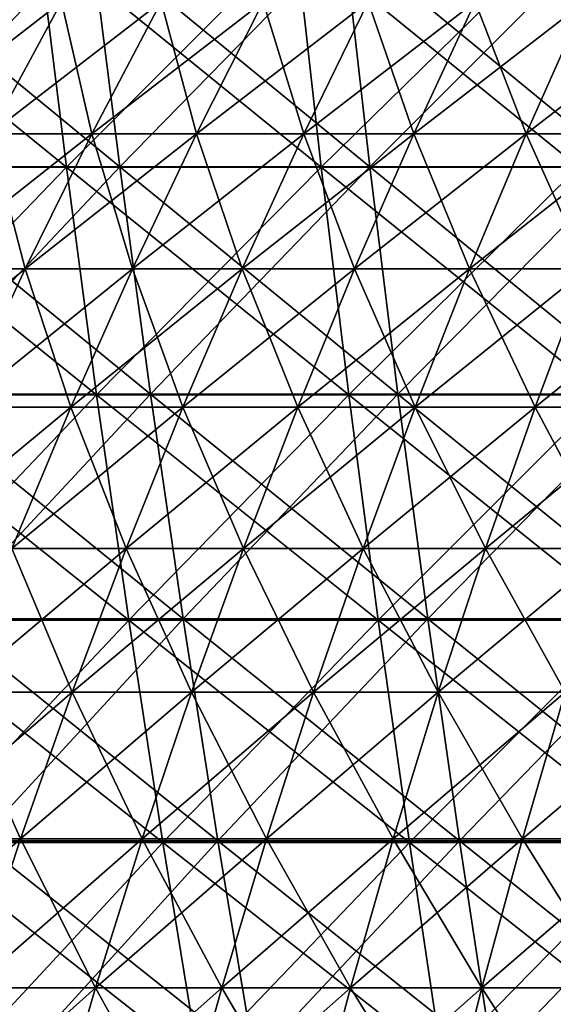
# Model space of a CAD drawing. Header units: millimetres. Extents: x -125 to 125, y -45 to 4025.
# Tile 404 of 656: x -39.4 to -32.27, y 3968.97 to 3982.13. Entities that reach past the tile are written whole.
import ezdxf

# ---------------------------------------------------------------- set-up
doc = ezdxf.new("R2010")
doc.units = ezdxf.units.MM
doc.header["$LTSCALE"] = 6.999206
for name, color, linetype in [('21', 7, 'CONTINUOUS'), ('22', 7, 'CONTINUOUS'), ('23', 7, 'CONTINUOUS'), ('24', 7, 'CONTINUOUS'), ('26', 7, 'CONTINUOUS'), ('27', 7, 'CONTINUOUS')]:
    doc.layers.add(name, color=color, linetype=linetype)

msp = doc.modelspace()

# ---------------------------------------------------------------- linework, layer by layer
at = {"layer": '21', "color": 7, "linetype": 'CONTINUOUS'}
for points in [[(-42.149, 3980.155, 108.8), (-38.779, 3980.155, 110.046), (-42.559, 3983.228, 109.858), (-42.149, 3980.155, 108.8)], [(-42.559, 3983.228, 109.858), (-38.779, 3980.155, 110.046), (-39.156, 3983.228, 111.117), (-42.559, 3983.228, 109.858)], [(-38.779, 3980.155, 110.046), (-35.371, 3980.155, 111.188), (-39.156, 3983.228, 111.117), (-38.779, 3980.155, 110.046)], [(-39.156, 3983.228, 111.117), (-35.371, 3980.155, 111.188), (-35.716, 3983.228, 112.27), (-39.156, 3983.228, 111.117)], [(-35.371, 3980.155, 111.188), (-31.931, 3980.155, 112.225), (-35.716, 3983.228, 112.27), (-35.371, 3980.155, 111.188)], [(-35.716, 3983.228, 112.27), (-31.931, 3980.155, 112.225), (-32.241, 3983.228, 113.316), (-35.716, 3983.228, 112.27)], [(-41.71, 3977.112, 107.666), (-38.375, 3977.112, 108.9), (-42.149, 3980.155, 108.8), (-41.71, 3977.112, 107.666)], [(-42.149, 3980.155, 108.8), (-38.375, 3977.112, 108.9), (-38.779, 3980.155, 110.046), (-42.149, 3980.155, 108.8)], [(-38.375, 3977.112, 108.9), (-35.003, 3977.112, 110.03), (-38.779, 3980.155, 110.046), (-38.375, 3977.112, 108.9)], [(-38.779, 3980.155, 110.046), (-35.003, 3977.112, 110.03), (-35.371, 3980.155, 111.188), (-38.779, 3980.155, 110.046)], [(-35.003, 3977.112, 110.03), (-31.598, 3977.112, 111.055), (-35.371, 3980.155, 111.188), (-35.003, 3977.112, 110.03)], [(-35.371, 3980.155, 111.188), (-31.598, 3977.112, 111.055), (-31.931, 3980.155, 112.225), (-35.371, 3980.155, 111.188)], [(-41.242, 3974.102, 106.459), (-37.944, 3974.102, 107.679), (-41.71, 3977.112, 107.666), (-41.242, 3974.102, 106.459)], [(-41.71, 3977.112, 107.666), (-37.944, 3974.102, 107.679), (-38.375, 3977.112, 108.9), (-41.71, 3977.112, 107.666)], [(-37.944, 3974.102, 107.679), (-34.61, 3974.102, 108.796), (-38.375, 3977.112, 108.9), (-37.944, 3974.102, 107.679)], [(-38.375, 3977.112, 108.9), (-34.61, 3974.102, 108.796), (-35.003, 3977.112, 110.03), (-38.375, 3977.112, 108.9)], [(-34.61, 3974.102, 108.796), (-31.244, 3974.102, 109.81), (-35.003, 3977.112, 110.03), (-34.61, 3974.102, 108.796)], [(-35.003, 3977.112, 110.03), (-31.244, 3974.102, 109.81), (-31.598, 3977.112, 111.055), (-35.003, 3977.112, 110.03)], [(-40.746, 3971.128, 105.178), (-37.488, 3971.128, 106.383), (-41.242, 3974.102, 106.459), (-40.746, 3971.128, 105.178)], [(-41.242, 3974.102, 106.459), (-37.488, 3971.128, 106.383), (-37.944, 3974.102, 107.679), (-41.242, 3974.102, 106.459)], [(-37.488, 3971.128, 106.383), (-34.194, 3971.128, 107.487), (-37.944, 3974.102, 107.679), (-37.488, 3971.128, 106.383)], [(-37.944, 3974.102, 107.679), (-34.194, 3971.128, 107.487), (-34.61, 3974.102, 108.796), (-37.944, 3974.102, 107.679)], [(-34.194, 3971.128, 107.487), (-30.868, 3971.128, 108.489), (-34.61, 3974.102, 108.796), (-34.194, 3971.128, 107.487)], [(-34.61, 3974.102, 108.796), (-30.868, 3971.128, 108.489), (-31.244, 3974.102, 109.81), (-34.61, 3974.102, 108.796)], [(-40.222, 3968.19, 103.826), (-37.006, 3968.19, 105.015), (-40.746, 3971.128, 105.178), (-40.222, 3968.19, 103.826)], [(-40.746, 3971.128, 105.178), (-37.006, 3968.19, 105.015), (-37.488, 3971.128, 106.383), (-40.746, 3971.128, 105.178)], [(-37.006, 3968.19, 105.015), (-33.754, 3968.19, 106.105), (-37.488, 3971.128, 106.383), (-37.006, 3968.19, 105.015)], [(-37.488, 3971.128, 106.383), (-33.754, 3968.19, 106.105), (-34.194, 3971.128, 107.487), (-37.488, 3971.128, 106.383)], [(-33.754, 3968.19, 106.105), (-30.471, 3968.19, 107.094), (-34.194, 3971.128, 107.487), (-33.754, 3968.19, 106.105)], [(-34.194, 3971.128, 107.487), (-30.471, 3968.19, 107.094), (-30.868, 3971.128, 108.489), (-34.194, 3971.128, 107.487)]]:
    msp.add_3dface(points, dxfattribs=at)
at = {"layer": '22', "color": 7, "linetype": 'CONTINUOUS'}
for points in [[(-39.156, 3983.228, -111.117), (-42.149, 3980.155, -108.8), (-42.559, 3983.228, -109.858), (-39.156, 3983.228, -111.117)], [(-38.779, 3980.155, -110.046), (-42.149, 3980.155, -108.8), (-39.156, 3983.228, -111.117), (-38.779, 3980.155, -110.046)], [(-35.716, 3983.228, -112.27), (-38.779, 3980.155, -110.046), (-39.156, 3983.228, -111.117), (-35.716, 3983.228, -112.27)], [(-35.371, 3980.155, -111.188), (-38.779, 3980.155, -110.046), (-35.716, 3983.228, -112.27), (-35.371, 3980.155, -111.188)], [(-32.241, 3983.228, -113.316), (-35.371, 3980.155, -111.188), (-35.716, 3983.228, -112.27), (-32.241, 3983.228, -113.316)], [(-31.931, 3980.155, -112.225), (-35.371, 3980.155, -111.188), (-32.241, 3983.228, -113.316), (-31.931, 3980.155, -112.225)], [(-38.779, 3980.155, -110.046), (-41.71, 3977.112, -107.666), (-42.149, 3980.155, -108.8), (-38.779, 3980.155, -110.046)], [(-38.375, 3977.112, -108.9), (-41.71, 3977.112, -107.666), (-38.779, 3980.155, -110.046), (-38.375, 3977.112, -108.9)], [(-35.371, 3980.155, -111.188), (-38.375, 3977.112, -108.9), (-38.779, 3980.155, -110.046), (-35.371, 3980.155, -111.188)], [(-35.003, 3977.112, -110.03), (-38.375, 3977.112, -108.9), (-35.371, 3980.155, -111.188), (-35.003, 3977.112, -110.03)], [(-31.931, 3980.155, -112.225), (-35.003, 3977.112, -110.03), (-35.371, 3980.155, -111.188), (-31.931, 3980.155, -112.225)], [(-31.598, 3977.112, -111.055), (-35.003, 3977.112, -110.03), (-31.931, 3980.155, -112.225), (-31.598, 3977.112, -111.055)], [(-38.375, 3977.112, -108.9), (-41.242, 3974.102, -106.459), (-41.71, 3977.112, -107.666), (-38.375, 3977.112, -108.9)], [(-37.944, 3974.102, -107.679), (-41.242, 3974.102, -106.459), (-38.375, 3977.112, -108.9), (-37.944, 3974.102, -107.679)], [(-35.003, 3977.112, -110.03), (-37.944, 3974.102, -107.679), (-38.375, 3977.112, -108.9), (-35.003, 3977.112, -110.03)], [(-34.61, 3974.102, -108.796), (-37.944, 3974.102, -107.679), (-35.003, 3977.112, -110.03), (-34.61, 3974.102, -108.796)], [(-31.598, 3977.112, -111.055), (-34.61, 3974.102, -108.796), (-35.003, 3977.112, -110.03), (-31.598, 3977.112, -111.055)], [(-31.244, 3974.102, -109.81), (-34.61, 3974.102, -108.796), (-31.598, 3977.112, -111.055), (-31.244, 3974.102, -109.81)], [(-37.944, 3974.102, -107.679), (-40.746, 3971.128, -105.178), (-41.242, 3974.102, -106.459), (-37.944, 3974.102, -107.679)], [(-37.488, 3971.128, -106.383), (-40.746, 3971.128, -105.178), (-37.944, 3974.102, -107.679), (-37.488, 3971.128, -106.383)], [(-34.61, 3974.102, -108.796), (-37.488, 3971.128, -106.383), (-37.944, 3974.102, -107.679), (-34.61, 3974.102, -108.796)], [(-34.194, 3971.128, -107.487), (-37.488, 3971.128, -106.383), (-34.61, 3974.102, -108.796), (-34.194, 3971.128, -107.487)], [(-31.244, 3974.102, -109.81), (-34.194, 3971.128, -107.487), (-34.61, 3974.102, -108.796), (-31.244, 3974.102, -109.81)], [(-30.868, 3971.128, -108.489), (-34.194, 3971.128, -107.487), (-31.244, 3974.102, -109.81), (-30.868, 3971.128, -108.489)], [(-37.488, 3971.128, -106.383), (-40.222, 3968.19, -103.826), (-40.746, 3971.128, -105.178), (-37.488, 3971.128, -106.383)], [(-37.006, 3968.19, -105.015), (-40.222, 3968.19, -103.826), (-37.488, 3971.128, -106.383), (-37.006, 3968.19, -105.015)], [(-34.194, 3971.128, -107.487), (-37.006, 3968.19, -105.015), (-37.488, 3971.128, -106.383), (-34.194, 3971.128, -107.487)], [(-33.754, 3968.19, -106.105), (-37.006, 3968.19, -105.015), (-34.194, 3971.128, -107.487), (-33.754, 3968.19, -106.105)], [(-30.868, 3971.128, -108.489), (-33.754, 3968.19, -106.105), (-34.194, 3971.128, -107.487), (-30.868, 3971.128, -108.489)], [(-30.471, 3968.19, -107.094), (-33.754, 3968.19, -106.105), (-30.868, 3971.128, -108.489), (-30.471, 3968.19, -107.094)]]:
    msp.add_3dface(points, dxfattribs=at)
at = {"layer": '23', "color": 7, "linetype": 'CONTINUOUS'}
for points in [[(-41.375, 3980.158, -106.8), (-38.066, 3980.158, -108.024), (-41.792, 3983.227, -107.877), (-41.375, 3980.158, -106.8)], [(-41.792, 3983.227, -107.877), (-38.066, 3980.158, -108.024), (-38.45, 3983.227, -109.113), (-41.792, 3983.227, -107.877)], [(-38.066, 3980.158, -108.024), (-34.721, 3980.158, -109.145), (-38.45, 3983.227, -109.113), (-38.066, 3980.158, -108.024)], [(-38.45, 3983.227, -109.113), (-34.721, 3980.158, -109.145), (-35.071, 3983.227, -110.245), (-38.45, 3983.227, -109.113)], [(-34.721, 3980.158, -109.145), (-31.344, 3980.158, -110.162), (-35.071, 3983.227, -110.245), (-34.721, 3980.158, -109.145)], [(-35.071, 3983.227, -110.245), (-31.344, 3980.158, -110.162), (-31.66, 3983.227, -111.273), (-35.071, 3983.227, -110.245)], [(-40.928, 3977.121, -105.648), (-37.655, 3977.121, -106.858), (-41.375, 3980.158, -106.8), (-40.928, 3977.121, -105.648)], [(-41.375, 3980.158, -106.8), (-37.655, 3977.121, -106.858), (-38.066, 3980.158, -108.024), (-41.375, 3980.158, -106.8)], [(-37.655, 3977.121, -106.858), (-34.347, 3977.121, -107.967), (-38.066, 3980.158, -108.024), (-37.655, 3977.121, -106.858)], [(-38.066, 3980.158, -108.024), (-34.347, 3977.121, -107.967), (-34.721, 3980.158, -109.145), (-38.066, 3980.158, -108.024)], [(-34.347, 3977.121, -107.967), (-31.006, 3977.121, -108.974), (-34.721, 3980.158, -109.145), (-34.347, 3977.121, -107.967)], [(-34.721, 3980.158, -109.145), (-31.006, 3977.121, -108.974), (-31.344, 3980.158, -110.162), (-34.721, 3980.158, -109.145)], [(-40.453, 3974.118, -104.42), (-37.218, 3974.118, -105.617), (-40.928, 3977.121, -105.648), (-40.453, 3974.118, -104.42)], [(-40.928, 3977.121, -105.648), (-37.218, 3974.118, -105.617), (-37.655, 3977.121, -106.858), (-40.928, 3977.121, -105.648)], [(-37.218, 3974.118, -105.617), (-33.948, 3974.118, -106.713), (-37.655, 3977.121, -106.858), (-37.218, 3974.118, -105.617)], [(-37.655, 3977.121, -106.858), (-33.948, 3974.118, -106.713), (-34.347, 3977.121, -107.967), (-37.655, 3977.121, -106.858)], [(-33.948, 3974.118, -106.713), (-30.645, 3974.118, -107.708), (-34.347, 3977.121, -107.967), (-33.948, 3974.118, -106.713)], [(-34.347, 3977.121, -107.967), (-30.645, 3974.118, -107.708), (-31.006, 3977.121, -108.974), (-34.347, 3977.121, -107.967)], [(-39.948, 3971.152, -103.119), (-36.754, 3971.152, -104.3), (-40.453, 3974.118, -104.42), (-39.948, 3971.152, -103.119)], [(-40.453, 3974.118, -104.42), (-36.754, 3971.152, -104.3), (-37.218, 3974.118, -105.617), (-40.453, 3974.118, -104.42)], [(-36.754, 3971.152, -104.3), (-33.525, 3971.152, -105.382), (-37.218, 3974.118, -105.617), (-36.754, 3971.152, -104.3)], [(-37.218, 3974.118, -105.617), (-33.525, 3971.152, -105.382), (-33.948, 3974.118, -106.713), (-37.218, 3974.118, -105.617)], [(-33.525, 3971.152, -105.382), (-30.263, 3971.152, -106.365), (-33.948, 3974.118, -106.713), (-33.525, 3971.152, -105.382)], [(-33.948, 3974.118, -106.713), (-30.263, 3971.152, -106.365), (-30.645, 3974.118, -107.708), (-33.948, 3974.118, -106.713)], [(-39.416, 3968.223, -101.744), (-36.264, 3968.223, -102.909), (-39.948, 3971.152, -103.119), (-39.416, 3968.223, -101.744)], [(-39.948, 3971.152, -103.119), (-36.264, 3968.223, -102.909), (-36.754, 3971.152, -104.3), (-39.948, 3971.152, -103.119)], [(-36.264, 3968.223, -102.909), (-33.078, 3968.223, -103.977), (-36.754, 3971.152, -104.3), (-36.264, 3968.223, -102.909)], [(-36.754, 3971.152, -104.3), (-33.078, 3968.223, -103.977), (-33.525, 3971.152, -105.382), (-36.754, 3971.152, -104.3)], [(-33.078, 3968.223, -103.977), (-29.86, 3968.223, -104.947), (-33.525, 3971.152, -105.382), (-33.078, 3968.223, -103.977)], [(-33.525, 3971.152, -105.382), (-29.86, 3968.223, -104.947), (-30.263, 3971.152, -106.365), (-33.525, 3971.152, -105.382)]]:
    msp.add_3dface(points, dxfattribs=at)
at = {"layer": '24', "color": 7, "linetype": 'CONTINUOUS'}
for points in [[(-38.45, 3983.227, 109.113), (-41.375, 3980.158, 106.8), (-41.792, 3983.227, 107.877), (-38.45, 3983.227, 109.113)], [(-38.066, 3980.158, 108.024), (-41.375, 3980.158, 106.8), (-38.45, 3983.227, 109.113), (-38.066, 3980.158, 108.024)], [(-35.071, 3983.227, 110.245), (-38.066, 3980.158, 108.024), (-38.45, 3983.227, 109.113), (-35.071, 3983.227, 110.245)], [(-34.721, 3980.158, 109.145), (-38.066, 3980.158, 108.024), (-35.071, 3983.227, 110.245), (-34.721, 3980.158, 109.145)], [(-31.66, 3983.227, 111.273), (-34.721, 3980.158, 109.145), (-35.071, 3983.227, 110.245), (-31.66, 3983.227, 111.273)], [(-31.344, 3980.158, 110.162), (-34.721, 3980.158, 109.145), (-31.66, 3983.227, 111.273), (-31.344, 3980.158, 110.162)], [(-38.066, 3980.158, 108.024), (-40.928, 3977.121, 105.648), (-41.375, 3980.158, 106.8), (-38.066, 3980.158, 108.024)], [(-37.655, 3977.121, 106.858), (-40.928, 3977.121, 105.648), (-38.066, 3980.158, 108.024), (-37.655, 3977.121, 106.858)], [(-34.721, 3980.158, 109.145), (-37.655, 3977.121, 106.858), (-38.066, 3980.158, 108.024), (-34.721, 3980.158, 109.145)], [(-34.347, 3977.121, 107.967), (-37.655, 3977.121, 106.858), (-34.721, 3980.158, 109.145), (-34.347, 3977.121, 107.967)], [(-31.344, 3980.158, 110.162), (-34.347, 3977.121, 107.967), (-34.721, 3980.158, 109.145), (-31.344, 3980.158, 110.162)], [(-31.006, 3977.121, 108.974), (-34.347, 3977.121, 107.967), (-31.344, 3980.158, 110.162), (-31.006, 3977.121, 108.974)], [(-37.655, 3977.121, 106.858), (-40.453, 3974.118, 104.42), (-40.928, 3977.121, 105.648), (-37.655, 3977.121, 106.858)], [(-37.218, 3974.118, 105.617), (-40.453, 3974.118, 104.42), (-37.655, 3977.121, 106.858), (-37.218, 3974.118, 105.617)], [(-34.347, 3977.121, 107.967), (-37.218, 3974.118, 105.617), (-37.655, 3977.121, 106.858), (-34.347, 3977.121, 107.967)], [(-33.948, 3974.118, 106.713), (-37.218, 3974.118, 105.617), (-34.347, 3977.121, 107.967), (-33.948, 3974.118, 106.713)], [(-31.006, 3977.121, 108.974), (-33.948, 3974.118, 106.713), (-34.347, 3977.121, 107.967), (-31.006, 3977.121, 108.974)], [(-30.645, 3974.118, 107.708), (-33.948, 3974.118, 106.713), (-31.006, 3977.121, 108.974), (-30.645, 3974.118, 107.708)], [(-37.218, 3974.118, 105.617), (-39.948, 3971.152, 103.119), (-40.453, 3974.118, 104.42), (-37.218, 3974.118, 105.617)], [(-36.754, 3971.152, 104.3), (-39.948, 3971.152, 103.119), (-37.218, 3974.118, 105.617), (-36.754, 3971.152, 104.3)], [(-33.948, 3974.118, 106.713), (-36.754, 3971.152, 104.3), (-37.218, 3974.118, 105.617), (-33.948, 3974.118, 106.713)], [(-33.525, 3971.152, 105.382), (-36.754, 3971.152, 104.3), (-33.948, 3974.118, 106.713), (-33.525, 3971.152, 105.382)], [(-30.645, 3974.118, 107.708), (-33.525, 3971.152, 105.382), (-33.948, 3974.118, 106.713), (-30.645, 3974.118, 107.708)], [(-30.263, 3971.152, 106.365), (-33.525, 3971.152, 105.382), (-30.645, 3974.118, 107.708), (-30.263, 3971.152, 106.365)], [(-36.754, 3971.152, 104.3), (-39.416, 3968.223, 101.744), (-39.948, 3971.152, 103.119), (-36.754, 3971.152, 104.3)], [(-36.264, 3968.223, 102.909), (-39.416, 3968.223, 101.744), (-36.754, 3971.152, 104.3), (-36.264, 3968.223, 102.909)], [(-33.525, 3971.152, 105.382), (-36.264, 3968.223, 102.909), (-36.754, 3971.152, 104.3), (-33.525, 3971.152, 105.382)], [(-33.078, 3968.223, 103.977), (-36.264, 3968.223, 102.909), (-33.525, 3971.152, 105.382), (-33.078, 3968.223, 103.977)], [(-30.263, 3971.152, 106.365), (-33.078, 3968.223, 103.977), (-33.525, 3971.152, 105.382), (-30.263, 3971.152, 106.365)], [(-29.86, 3968.223, 104.947), (-33.078, 3968.223, 103.977), (-30.263, 3971.152, 106.365), (-29.86, 3968.223, 104.947)]]:
    msp.add_3dface(points, dxfattribs=at)
at = {"layer": '26', "color": 7, "linetype": 'CONTINUOUS'}
for points in [[(-40.136, 3982.367, 41.392), (-39.801, 3980.602, 43.66), (-38.842, 3982.367, 42.608), (-40.136, 3982.367, 41.392)], [(-39.801, 3980.602, 43.66), (-38.438, 3980.602, 44.865), (-38.842, 3982.367, 42.608), (-39.801, 3980.602, 43.66)], [(-38.842, 3982.367, 42.608), (-38.438, 3980.602, 44.865), (-37.512, 3982.367, 43.784), (-38.842, 3982.367, 42.608)], [(-38.438, 3980.602, 44.865), (-37.038, 3980.602, 46.028), (-37.512, 3982.367, 43.784), (-38.438, 3980.602, 44.865)], [(-37.512, 3982.367, 43.784), (-37.038, 3980.602, 46.028), (-36.146, 3982.367, 44.918), (-37.512, 3982.367, 43.784)], [(-37.038, 3980.602, 46.028), (-35.603, 3980.602, 47.146), (-36.146, 3982.367, 44.918), (-37.038, 3980.602, 46.028)], [(-36.146, 3982.367, 44.918), (-35.603, 3980.602, 47.146), (-34.745, 3982.367, 46.01), (-36.146, 3982.367, 44.918)], [(-35.603, 3980.602, 47.146), (-34.134, 3980.602, 48.22), (-34.745, 3982.367, 46.01), (-35.603, 3980.602, 47.146)], [(-34.745, 3982.367, 46.01), (-34.134, 3980.602, 48.22), (-33.312, 3982.367, 47.058), (-34.745, 3982.367, 46.01)], [(-34.134, 3980.602, 48.22), (-32.633, 3980.602, 49.249), (-33.312, 3982.367, 47.058), (-34.134, 3980.602, 48.22)], [(-33.312, 3982.367, 47.058), (-32.633, 3980.602, 49.249), (-31.847, 3982.367, 48.062), (-33.312, 3982.367, 47.058)], [(-32.633, 3980.602, 49.249), (-31.101, 3980.602, 50.23), (-31.847, 3982.367, 48.062), (-32.633, 3980.602, 49.249)], [(-40.724, 3978.795, 44.672), (-39.329, 3978.795, 45.905), (-39.801, 3980.602, 43.66), (-40.724, 3978.795, 44.672)], [(-39.801, 3980.602, 43.66), (-39.329, 3978.795, 45.905), (-38.438, 3980.602, 44.865), (-39.801, 3980.602, 43.66)], [(-39.329, 3978.795, 45.905), (-37.897, 3978.795, 47.095), (-38.438, 3980.602, 44.865), (-39.329, 3978.795, 45.905)], [(-38.438, 3980.602, 44.865), (-37.897, 3978.795, 47.095), (-37.038, 3980.602, 46.028), (-38.438, 3980.602, 44.865)], [(-37.897, 3978.795, 47.095), (-36.429, 3978.795, 48.239), (-37.038, 3980.602, 46.028), (-37.897, 3978.795, 47.095)], [(-37.038, 3980.602, 46.028), (-36.429, 3978.795, 48.239), (-35.603, 3980.602, 47.146), (-37.038, 3980.602, 46.028)], [(-36.429, 3978.795, 48.239), (-34.926, 3978.795, 49.338), (-35.603, 3980.602, 47.146), (-36.429, 3978.795, 48.239)], [(-35.603, 3980.602, 47.146), (-34.926, 3978.795, 49.338), (-34.134, 3980.602, 48.22), (-35.603, 3980.602, 47.146)], [(-34.926, 3978.795, 49.338), (-33.39, 3978.795, 50.391), (-34.134, 3980.602, 48.22), (-34.926, 3978.795, 49.338)], [(-34.134, 3980.602, 48.22), (-33.39, 3978.795, 50.391), (-32.633, 3980.602, 49.249), (-34.134, 3980.602, 48.22)], [(-33.39, 3978.795, 50.391), (-31.822, 3978.795, 51.395), (-32.633, 3980.602, 49.249), (-33.39, 3978.795, 50.391)], [(-32.633, 3980.602, 49.249), (-31.822, 3978.795, 51.395), (-31.101, 3980.602, 50.23), (-32.633, 3980.602, 49.249)], [(-40.724, 3978.795, 44.672), (-40.185, 3976.947, 46.904), (-39.329, 3978.795, 45.905), (-40.724, 3978.795, 44.672)], [(-40.185, 3976.947, 46.904), (-38.721, 3976.947, 48.119), (-39.329, 3978.795, 45.905), (-40.185, 3976.947, 46.904)], [(-39.329, 3978.795, 45.905), (-38.721, 3976.947, 48.119), (-37.897, 3978.795, 47.095), (-39.329, 3978.795, 45.905)], [(-38.721, 3976.947, 48.119), (-37.221, 3976.947, 49.288), (-37.897, 3978.795, 47.095), (-38.721, 3976.947, 48.119)], [(-37.897, 3978.795, 47.095), (-37.221, 3976.947, 49.288), (-36.429, 3978.795, 48.239), (-37.897, 3978.795, 47.095)], [(-37.221, 3976.947, 49.288), (-35.685, 3976.947, 50.411), (-36.429, 3978.795, 48.239), (-37.221, 3976.947, 49.288)], [(-36.429, 3978.795, 48.239), (-35.685, 3976.947, 50.411), (-34.926, 3978.795, 49.338), (-36.429, 3978.795, 48.239)], [(-35.685, 3976.947, 50.411), (-34.116, 3976.947, 51.486), (-34.926, 3978.795, 49.338), (-35.685, 3976.947, 50.411)], [(-34.926, 3978.795, 49.338), (-34.116, 3976.947, 51.486), (-33.39, 3978.795, 50.391), (-34.926, 3978.795, 49.338)], [(-34.116, 3976.947, 51.486), (-32.514, 3976.947, 52.513), (-33.39, 3978.795, 50.391), (-34.116, 3976.947, 51.486)], [(-33.39, 3978.795, 50.391), (-32.514, 3976.947, 52.513), (-31.822, 3978.795, 51.395), (-33.39, 3978.795, 50.391)], [(-32.514, 3976.947, 52.513), (-30.882, 3976.947, 53.489), (-31.822, 3978.795, 51.395), (-32.514, 3976.947, 52.513)], [(-40.185, 3976.947, 46.904), (-39.51, 3975.06, 49.099), (-38.721, 3976.947, 48.119), (-40.185, 3976.947, 46.904)], [(-39.51, 3975.06, 49.099), (-37.979, 3975.06, 50.292), (-38.721, 3976.947, 48.119), (-39.51, 3975.06, 49.099)], [(-38.721, 3976.947, 48.119), (-37.979, 3975.06, 50.292), (-37.221, 3976.947, 49.288), (-38.721, 3976.947, 48.119)], [(-37.979, 3975.06, 50.292), (-36.412, 3975.06, 51.438), (-37.221, 3976.947, 49.288), (-37.979, 3975.06, 50.292)], [(-37.221, 3976.947, 49.288), (-36.412, 3975.06, 51.438), (-35.685, 3976.947, 50.411), (-37.221, 3976.947, 49.288)], [(-36.412, 3975.06, 51.438), (-34.811, 3975.06, 52.535), (-35.685, 3976.947, 50.411), (-36.412, 3975.06, 51.438)], [(-35.685, 3976.947, 50.411), (-34.811, 3975.06, 52.535), (-34.116, 3976.947, 51.486), (-35.685, 3976.947, 50.411)], [(-34.811, 3975.06, 52.535), (-33.177, 3975.06, 53.582), (-34.116, 3976.947, 51.486), (-34.811, 3975.06, 52.535)], [(-34.116, 3976.947, 51.486), (-33.177, 3975.06, 53.582), (-32.514, 3976.947, 52.513), (-34.116, 3976.947, 51.486)], [(-33.177, 3975.06, 53.582), (-31.511, 3975.06, 54.578), (-32.514, 3976.947, 52.513), (-33.177, 3975.06, 53.582)], [(-32.514, 3976.947, 52.513), (-31.511, 3975.06, 54.578), (-30.882, 3976.947, 53.489), (-32.514, 3976.947, 52.513)], [(-40.262, 3973.136, 50.034), (-38.703, 3973.136, 51.25), (-39.51, 3975.06, 49.099), (-40.262, 3973.136, 50.034)], [(-39.51, 3975.06, 49.099), (-38.703, 3973.136, 51.25), (-37.979, 3975.06, 50.292), (-39.51, 3975.06, 49.099)], [(-38.703, 3973.136, 51.25), (-37.106, 3973.136, 52.418), (-37.979, 3975.06, 50.292), (-38.703, 3973.136, 51.25)], [(-37.979, 3975.06, 50.292), (-37.106, 3973.136, 52.418), (-36.412, 3975.06, 51.438), (-37.979, 3975.06, 50.292)], [(-37.106, 3973.136, 52.418), (-35.474, 3973.136, 53.536), (-36.412, 3975.06, 51.438), (-37.106, 3973.136, 52.418)], [(-36.412, 3975.06, 51.438), (-35.474, 3973.136, 53.536), (-34.811, 3975.06, 52.535), (-36.412, 3975.06, 51.438)], [(-35.474, 3973.136, 53.536), (-33.809, 3973.136, 54.603), (-34.811, 3975.06, 52.535), (-35.474, 3973.136, 53.536)], [(-34.811, 3975.06, 52.535), (-33.809, 3973.136, 54.603), (-33.177, 3975.06, 53.582), (-34.811, 3975.06, 52.535)], [(-33.809, 3973.136, 54.603), (-32.111, 3973.136, 55.618), (-33.177, 3975.06, 53.582), (-33.809, 3973.136, 54.603)], [(-33.177, 3975.06, 53.582), (-32.111, 3973.136, 55.618), (-31.511, 3975.06, 54.578), (-33.177, 3975.06, 53.582)], [(-40.978, 3971.177, 50.924), (-39.391, 3971.177, 52.162), (-40.262, 3973.136, 50.034), (-40.978, 3971.177, 50.924)], [(-40.262, 3973.136, 50.034), (-39.391, 3971.177, 52.162), (-38.703, 3973.136, 51.25), (-40.262, 3973.136, 50.034)], [(-39.391, 3971.177, 52.162), (-37.766, 3971.177, 53.35), (-38.703, 3973.136, 51.25), (-39.391, 3971.177, 52.162)], [(-38.703, 3973.136, 51.25), (-37.766, 3971.177, 53.35), (-37.106, 3973.136, 52.418), (-38.703, 3973.136, 51.25)], [(-37.766, 3971.177, 53.35), (-36.105, 3971.177, 54.488), (-37.106, 3973.136, 52.418), (-37.766, 3971.177, 53.35)], [(-37.106, 3973.136, 52.418), (-36.105, 3971.177, 54.488), (-35.474, 3973.136, 53.536), (-37.106, 3973.136, 52.418)], [(-36.105, 3971.177, 54.488), (-34.41, 3971.177, 55.574), (-35.474, 3973.136, 53.536), (-36.105, 3971.177, 54.488)], [(-35.474, 3973.136, 53.536), (-34.41, 3971.177, 55.574), (-33.809, 3973.136, 54.603), (-35.474, 3973.136, 53.536)], [(-34.41, 3971.177, 55.574), (-32.682, 3971.177, 56.607), (-33.809, 3973.136, 54.603), (-34.41, 3971.177, 55.574)], [(-33.809, 3973.136, 54.603), (-32.682, 3971.177, 56.607), (-32.111, 3973.136, 55.618), (-33.809, 3973.136, 54.603)], [(-32.682, 3971.177, 56.607), (-30.923, 3971.177, 57.586), (-32.111, 3973.136, 55.618), (-32.682, 3971.177, 56.607)], [(-40.978, 3971.177, 50.924), (-40.043, 3969.184, 53.025), (-39.391, 3971.177, 52.162), (-40.978, 3971.177, 50.924)], [(-40.043, 3969.184, 53.025), (-38.391, 3969.184, 54.233), (-39.391, 3971.177, 52.162), (-40.043, 3969.184, 53.025)], [(-39.391, 3971.177, 52.162), (-38.391, 3969.184, 54.233), (-37.766, 3971.177, 53.35), (-39.391, 3971.177, 52.162)], [(-38.391, 3969.184, 54.233), (-36.702, 3969.184, 55.39), (-37.766, 3971.177, 53.35), (-38.391, 3969.184, 54.233)], [(-37.766, 3971.177, 53.35), (-36.702, 3969.184, 55.39), (-36.105, 3971.177, 54.488), (-37.766, 3971.177, 53.35)], [(-36.702, 3969.184, 55.39), (-34.979, 3969.184, 56.494), (-36.105, 3971.177, 54.488), (-36.702, 3969.184, 55.39)], [(-36.105, 3971.177, 54.488), (-34.979, 3969.184, 56.494), (-34.41, 3971.177, 55.574), (-36.105, 3971.177, 54.488)], [(-34.979, 3969.184, 56.494), (-33.223, 3969.184, 57.544), (-34.41, 3971.177, 55.574), (-34.979, 3969.184, 56.494)], [(-34.41, 3971.177, 55.574), (-33.223, 3969.184, 57.544), (-32.682, 3971.177, 56.607), (-34.41, 3971.177, 55.574)], [(-33.223, 3969.184, 57.544), (-31.435, 3969.184, 58.54), (-32.682, 3971.177, 56.607), (-33.223, 3969.184, 57.544)], [(-32.682, 3971.177, 56.607), (-31.435, 3969.184, 58.54), (-30.923, 3971.177, 57.586), (-32.682, 3971.177, 56.607)], [(-40.658, 3967.159, 53.84), (-38.981, 3967.159, 55.067), (-40.043, 3969.184, 53.025), (-40.658, 3967.159, 53.84)], [(-40.043, 3969.184, 53.025), (-38.981, 3967.159, 55.067), (-38.391, 3969.184, 54.233), (-40.043, 3969.184, 53.025)], [(-38.981, 3967.159, 55.067), (-37.267, 3967.159, 56.241), (-38.391, 3969.184, 54.233), (-38.981, 3967.159, 55.067)], [(-38.391, 3969.184, 54.233), (-37.267, 3967.159, 56.241), (-36.702, 3969.184, 55.39), (-38.391, 3969.184, 54.233)], [(-37.267, 3967.159, 56.241), (-35.517, 3967.159, 57.362), (-36.702, 3969.184, 55.39), (-37.267, 3967.159, 56.241)], [(-36.702, 3969.184, 55.39), (-35.517, 3967.159, 57.362), (-34.979, 3969.184, 56.494), (-36.702, 3969.184, 55.39)], [(-35.517, 3967.159, 57.362), (-33.734, 3967.159, 58.428), (-34.979, 3969.184, 56.494), (-35.517, 3967.159, 57.362)], [(-34.979, 3969.184, 56.494), (-33.734, 3967.159, 58.428), (-33.223, 3969.184, 57.544), (-34.979, 3969.184, 56.494)], [(-33.734, 3967.159, 58.428), (-31.918, 3967.159, 59.439), (-33.223, 3969.184, 57.544), (-33.734, 3967.159, 58.428)], [(-33.223, 3969.184, 57.544), (-31.918, 3967.159, 59.439), (-31.435, 3969.184, 58.54), (-33.223, 3969.184, 57.544)]]:
    msp.add_3dface(points, dxfattribs=at)
at = {"layer": '27', "color": 7, "linetype": 'CONTINUOUS'}
for points in [[(-39.801, 3980.602, -43.66), (-41.127, 3980.602, -42.414), (-38.842, 3982.367, -42.608), (-39.801, 3980.602, -43.66)], [(-38.842, 3982.367, -42.608), (-41.127, 3980.602, -42.414), (-40.136, 3982.367, -41.392), (-38.842, 3982.367, -42.608)], [(-38.438, 3980.602, -44.865), (-39.801, 3980.602, -43.66), (-37.512, 3982.367, -43.784), (-38.438, 3980.602, -44.865)], [(-37.512, 3982.367, -43.784), (-39.801, 3980.602, -43.66), (-38.842, 3982.367, -42.608), (-37.512, 3982.367, -43.784)], [(-37.038, 3980.602, -46.028), (-38.438, 3980.602, -44.865), (-36.146, 3982.367, -44.918), (-37.038, 3980.602, -46.028)], [(-36.146, 3982.367, -44.918), (-38.438, 3980.602, -44.865), (-37.512, 3982.367, -43.784), (-36.146, 3982.367, -44.918)], [(-35.603, 3980.602, -47.146), (-37.038, 3980.602, -46.028), (-34.745, 3982.367, -46.01), (-35.603, 3980.602, -47.146)], [(-34.745, 3982.367, -46.01), (-37.038, 3980.602, -46.028), (-36.146, 3982.367, -44.918), (-34.745, 3982.367, -46.01)], [(-34.134, 3980.602, -48.22), (-35.603, 3980.602, -47.146), (-33.312, 3982.367, -47.058), (-34.134, 3980.602, -48.22)], [(-33.312, 3982.367, -47.058), (-35.603, 3980.602, -47.146), (-34.745, 3982.367, -46.01), (-33.312, 3982.367, -47.058)], [(-32.633, 3980.602, -49.249), (-34.134, 3980.602, -48.22), (-31.847, 3982.367, -48.062), (-32.633, 3980.602, -49.249)], [(-31.847, 3982.367, -48.062), (-34.134, 3980.602, -48.22), (-33.312, 3982.367, -47.058), (-31.847, 3982.367, -48.062)], [(-31.101, 3980.602, -50.23), (-32.633, 3980.602, -49.249), (-30.352, 3982.367, -49.02), (-31.101, 3980.602, -50.23)], [(-30.352, 3982.367, -49.02), (-32.633, 3980.602, -49.249), (-31.847, 3982.367, -48.062), (-30.352, 3982.367, -49.02)], [(-39.329, 3978.795, -45.905), (-40.724, 3978.795, -44.672), (-38.438, 3980.602, -44.865), (-39.329, 3978.795, -45.905)], [(-38.438, 3980.602, -44.865), (-40.724, 3978.795, -44.672), (-39.801, 3980.602, -43.66), (-38.438, 3980.602, -44.865)], [(-37.897, 3978.795, -47.095), (-39.329, 3978.795, -45.905), (-37.038, 3980.602, -46.028), (-37.897, 3978.795, -47.095)], [(-37.038, 3980.602, -46.028), (-39.329, 3978.795, -45.905), (-38.438, 3980.602, -44.865), (-37.038, 3980.602, -46.028)], [(-36.429, 3978.795, -48.239), (-37.897, 3978.795, -47.095), (-35.603, 3980.602, -47.146), (-36.429, 3978.795, -48.239)], [(-35.603, 3980.602, -47.146), (-37.897, 3978.795, -47.095), (-37.038, 3980.602, -46.028), (-35.603, 3980.602, -47.146)], [(-34.926, 3978.795, -49.338), (-36.429, 3978.795, -48.239), (-34.134, 3980.602, -48.22), (-34.926, 3978.795, -49.338)], [(-34.134, 3980.602, -48.22), (-36.429, 3978.795, -48.239), (-35.603, 3980.602, -47.146), (-34.134, 3980.602, -48.22)], [(-33.39, 3978.795, -50.391), (-34.926, 3978.795, -49.338), (-32.633, 3980.602, -49.249), (-33.39, 3978.795, -50.391)], [(-32.633, 3980.602, -49.249), (-34.926, 3978.795, -49.338), (-34.134, 3980.602, -48.22), (-32.633, 3980.602, -49.249)], [(-31.822, 3978.795, -51.395), (-33.39, 3978.795, -50.391), (-31.101, 3980.602, -50.23), (-31.822, 3978.795, -51.395)], [(-31.101, 3980.602, -50.23), (-33.39, 3978.795, -50.391), (-32.633, 3980.602, -49.249), (-31.101, 3980.602, -50.23)], [(-40.185, 3976.947, -46.904), (-41.61, 3976.947, -45.644), (-39.329, 3978.795, -45.905), (-40.185, 3976.947, -46.904)], [(-39.329, 3978.795, -45.905), (-41.61, 3976.947, -45.644), (-40.724, 3978.795, -44.672), (-39.329, 3978.795, -45.905)], [(-38.721, 3976.947, -48.119), (-40.185, 3976.947, -46.904), (-37.897, 3978.795, -47.095), (-38.721, 3976.947, -48.119)], [(-37.897, 3978.795, -47.095), (-40.185, 3976.947, -46.904), (-39.329, 3978.795, -45.905), (-37.897, 3978.795, -47.095)], [(-37.221, 3976.947, -49.288), (-38.721, 3976.947, -48.119), (-36.429, 3978.795, -48.239), (-37.221, 3976.947, -49.288)], [(-36.429, 3978.795, -48.239), (-38.721, 3976.947, -48.119), (-37.897, 3978.795, -47.095), (-36.429, 3978.795, -48.239)], [(-35.685, 3976.947, -50.411), (-37.221, 3976.947, -49.288), (-34.926, 3978.795, -49.338), (-35.685, 3976.947, -50.411)], [(-34.926, 3978.795, -49.338), (-37.221, 3976.947, -49.288), (-36.429, 3978.795, -48.239), (-34.926, 3978.795, -49.338)], [(-34.116, 3976.947, -51.486), (-35.685, 3976.947, -50.411), (-33.39, 3978.795, -50.391), (-34.116, 3976.947, -51.486)], [(-33.39, 3978.795, -50.391), (-35.685, 3976.947, -50.411), (-34.926, 3978.795, -49.338), (-33.39, 3978.795, -50.391)], [(-32.514, 3976.947, -52.513), (-34.116, 3976.947, -51.486), (-31.822, 3978.795, -51.395), (-32.514, 3976.947, -52.513)], [(-31.822, 3978.795, -51.395), (-34.116, 3976.947, -51.486), (-33.39, 3978.795, -50.391), (-31.822, 3978.795, -51.395)], [(-30.882, 3976.947, -53.489), (-32.514, 3976.947, -52.513), (-30.225, 3978.795, -52.35), (-30.882, 3976.947, -53.489)], [(-30.225, 3978.795, -52.35), (-32.514, 3976.947, -52.513), (-31.822, 3978.795, -51.395), (-30.225, 3978.795, -52.35)], [(-39.51, 3975.06, -49.099), (-41.003, 3975.06, -47.859), (-38.721, 3976.947, -48.119), (-39.51, 3975.06, -49.099)], [(-38.721, 3976.947, -48.119), (-41.003, 3975.06, -47.859), (-40.185, 3976.947, -46.904), (-38.721, 3976.947, -48.119)], [(-37.979, 3975.06, -50.292), (-39.51, 3975.06, -49.099), (-37.221, 3976.947, -49.288), (-37.979, 3975.06, -50.292)], [(-37.221, 3976.947, -49.288), (-39.51, 3975.06, -49.099), (-38.721, 3976.947, -48.119), (-37.221, 3976.947, -49.288)], [(-36.412, 3975.06, -51.438), (-37.979, 3975.06, -50.292), (-35.685, 3976.947, -50.411), (-36.412, 3975.06, -51.438)], [(-35.685, 3976.947, -50.411), (-37.979, 3975.06, -50.292), (-37.221, 3976.947, -49.288), (-35.685, 3976.947, -50.411)], [(-34.811, 3975.06, -52.535), (-36.412, 3975.06, -51.438), (-34.116, 3976.947, -51.486), (-34.811, 3975.06, -52.535)], [(-34.116, 3976.947, -51.486), (-36.412, 3975.06, -51.438), (-35.685, 3976.947, -50.411), (-34.116, 3976.947, -51.486)], [(-33.177, 3975.06, -53.582), (-34.811, 3975.06, -52.535), (-32.514, 3976.947, -52.513), (-33.177, 3975.06, -53.582)], [(-32.514, 3976.947, -52.513), (-34.811, 3975.06, -52.535), (-34.116, 3976.947, -51.486), (-32.514, 3976.947, -52.513)], [(-31.511, 3975.06, -54.578), (-33.177, 3975.06, -53.582), (-30.882, 3976.947, -53.489), (-31.511, 3975.06, -54.578)], [(-30.882, 3976.947, -53.489), (-33.177, 3975.06, -53.582), (-32.514, 3976.947, -52.513), (-30.882, 3976.947, -53.489)], [(-38.703, 3973.136, -51.25), (-40.262, 3973.136, -50.034), (-37.979, 3975.06, -50.292), (-38.703, 3973.136, -51.25)], [(-37.979, 3975.06, -50.292), (-40.262, 3973.136, -50.034), (-39.51, 3975.06, -49.099), (-37.979, 3975.06, -50.292)], [(-37.106, 3973.136, -52.418), (-38.703, 3973.136, -51.25), (-36.412, 3975.06, -51.438), (-37.106, 3973.136, -52.418)], [(-36.412, 3975.06, -51.438), (-38.703, 3973.136, -51.25), (-37.979, 3975.06, -50.292), (-36.412, 3975.06, -51.438)], [(-35.474, 3973.136, -53.536), (-37.106, 3973.136, -52.418), (-34.811, 3975.06, -52.535), (-35.474, 3973.136, -53.536)], [(-34.811, 3975.06, -52.535), (-37.106, 3973.136, -52.418), (-36.412, 3975.06, -51.438), (-34.811, 3975.06, -52.535)], [(-33.809, 3973.136, -54.603), (-35.474, 3973.136, -53.536), (-33.177, 3975.06, -53.582), (-33.809, 3973.136, -54.603)], [(-33.177, 3975.06, -53.582), (-35.474, 3973.136, -53.536), (-34.811, 3975.06, -52.535), (-33.177, 3975.06, -53.582)], [(-32.111, 3973.136, -55.618), (-33.809, 3973.136, -54.603), (-31.511, 3975.06, -54.578), (-32.111, 3973.136, -55.618)], [(-31.511, 3975.06, -54.578), (-33.809, 3973.136, -54.603), (-33.177, 3975.06, -53.582), (-31.511, 3975.06, -54.578)], [(-39.391, 3971.177, -52.162), (-40.978, 3971.177, -50.924), (-38.703, 3973.136, -51.25), (-39.391, 3971.177, -52.162)], [(-38.703, 3973.136, -51.25), (-40.978, 3971.177, -50.924), (-40.262, 3973.136, -50.034), (-38.703, 3973.136, -51.25)], [(-37.766, 3971.177, -53.35), (-39.391, 3971.177, -52.162), (-37.106, 3973.136, -52.418), (-37.766, 3971.177, -53.35)], [(-37.106, 3973.136, -52.418), (-39.391, 3971.177, -52.162), (-38.703, 3973.136, -51.25), (-37.106, 3973.136, -52.418)], [(-36.105, 3971.177, -54.488), (-37.766, 3971.177, -53.35), (-35.474, 3973.136, -53.536), (-36.105, 3971.177, -54.488)], [(-35.474, 3973.136, -53.536), (-37.766, 3971.177, -53.35), (-37.106, 3973.136, -52.418), (-35.474, 3973.136, -53.536)], [(-34.41, 3971.177, -55.574), (-36.105, 3971.177, -54.488), (-33.809, 3973.136, -54.603), (-34.41, 3971.177, -55.574)], [(-33.809, 3973.136, -54.603), (-36.105, 3971.177, -54.488), (-35.474, 3973.136, -53.536), (-33.809, 3973.136, -54.603)], [(-32.682, 3971.177, -56.607), (-34.41, 3971.177, -55.574), (-32.111, 3973.136, -55.618), (-32.682, 3971.177, -56.607)], [(-32.111, 3973.136, -55.618), (-34.41, 3971.177, -55.574), (-33.809, 3973.136, -54.603), (-32.111, 3973.136, -55.618)], [(-30.923, 3971.177, -57.586), (-32.682, 3971.177, -56.607), (-30.383, 3973.136, -56.581), (-30.923, 3971.177, -57.586)], [(-30.383, 3973.136, -56.581), (-32.682, 3971.177, -56.607), (-32.111, 3973.136, -55.618), (-30.383, 3973.136, -56.581)], [(-40.043, 3969.184, -53.025), (-41.657, 3969.184, -51.767), (-39.391, 3971.177, -52.162), (-40.043, 3969.184, -53.025)], [(-39.391, 3971.177, -52.162), (-41.657, 3969.184, -51.767), (-40.978, 3971.177, -50.924), (-39.391, 3971.177, -52.162)], [(-38.391, 3969.184, -54.233), (-40.043, 3969.184, -53.025), (-37.766, 3971.177, -53.35), (-38.391, 3969.184, -54.233)], [(-37.766, 3971.177, -53.35), (-40.043, 3969.184, -53.025), (-39.391, 3971.177, -52.162), (-37.766, 3971.177, -53.35)], [(-36.702, 3969.184, -55.39), (-38.391, 3969.184, -54.233), (-36.105, 3971.177, -54.488), (-36.702, 3969.184, -55.39)], [(-36.105, 3971.177, -54.488), (-38.391, 3969.184, -54.233), (-37.766, 3971.177, -53.35), (-36.105, 3971.177, -54.488)], [(-34.979, 3969.184, -56.494), (-36.702, 3969.184, -55.39), (-34.41, 3971.177, -55.574), (-34.979, 3969.184, -56.494)], [(-34.41, 3971.177, -55.574), (-36.702, 3969.184, -55.39), (-36.105, 3971.177, -54.488), (-34.41, 3971.177, -55.574)], [(-33.223, 3969.184, -57.544), (-34.979, 3969.184, -56.494), (-32.682, 3971.177, -56.607), (-33.223, 3969.184, -57.544)], [(-32.682, 3971.177, -56.607), (-34.979, 3969.184, -56.494), (-34.41, 3971.177, -55.574), (-32.682, 3971.177, -56.607)], [(-31.435, 3969.184, -58.54), (-33.223, 3969.184, -57.544), (-30.923, 3971.177, -57.586), (-31.435, 3969.184, -58.54)], [(-30.923, 3971.177, -57.586), (-33.223, 3969.184, -57.544), (-32.682, 3971.177, -56.607), (-30.923, 3971.177, -57.586)], [(-38.981, 3967.159, -55.067), (-40.658, 3967.159, -53.84), (-38.391, 3969.184, -54.233), (-38.981, 3967.159, -55.067)], [(-38.391, 3969.184, -54.233), (-40.658, 3967.159, -53.84), (-40.043, 3969.184, -53.025), (-38.391, 3969.184, -54.233)], [(-37.267, 3967.159, -56.241), (-38.981, 3967.159, -55.067), (-36.702, 3969.184, -55.39), (-37.267, 3967.159, -56.241)], [(-36.702, 3969.184, -55.39), (-38.981, 3967.159, -55.067), (-38.391, 3969.184, -54.233), (-36.702, 3969.184, -55.39)], [(-35.517, 3967.159, -57.362), (-37.267, 3967.159, -56.241), (-34.979, 3969.184, -56.494), (-35.517, 3967.159, -57.362)], [(-34.979, 3969.184, -56.494), (-37.267, 3967.159, -56.241), (-36.702, 3969.184, -55.39), (-34.979, 3969.184, -56.494)], [(-33.734, 3967.159, -58.428), (-35.517, 3967.159, -57.362), (-33.223, 3969.184, -57.544), (-33.734, 3967.159, -58.428)], [(-33.223, 3969.184, -57.544), (-35.517, 3967.159, -57.362), (-34.979, 3969.184, -56.494), (-33.223, 3969.184, -57.544)], [(-31.918, 3967.159, -59.439), (-33.734, 3967.159, -58.428), (-31.435, 3969.184, -58.54), (-31.918, 3967.159, -59.439)], [(-31.435, 3969.184, -58.54), (-33.734, 3967.159, -58.428), (-33.223, 3969.184, -57.544), (-31.435, 3969.184, -58.54)]]:
    msp.add_3dface(points, dxfattribs=at)

doc.saveas('drawing.dxf')
